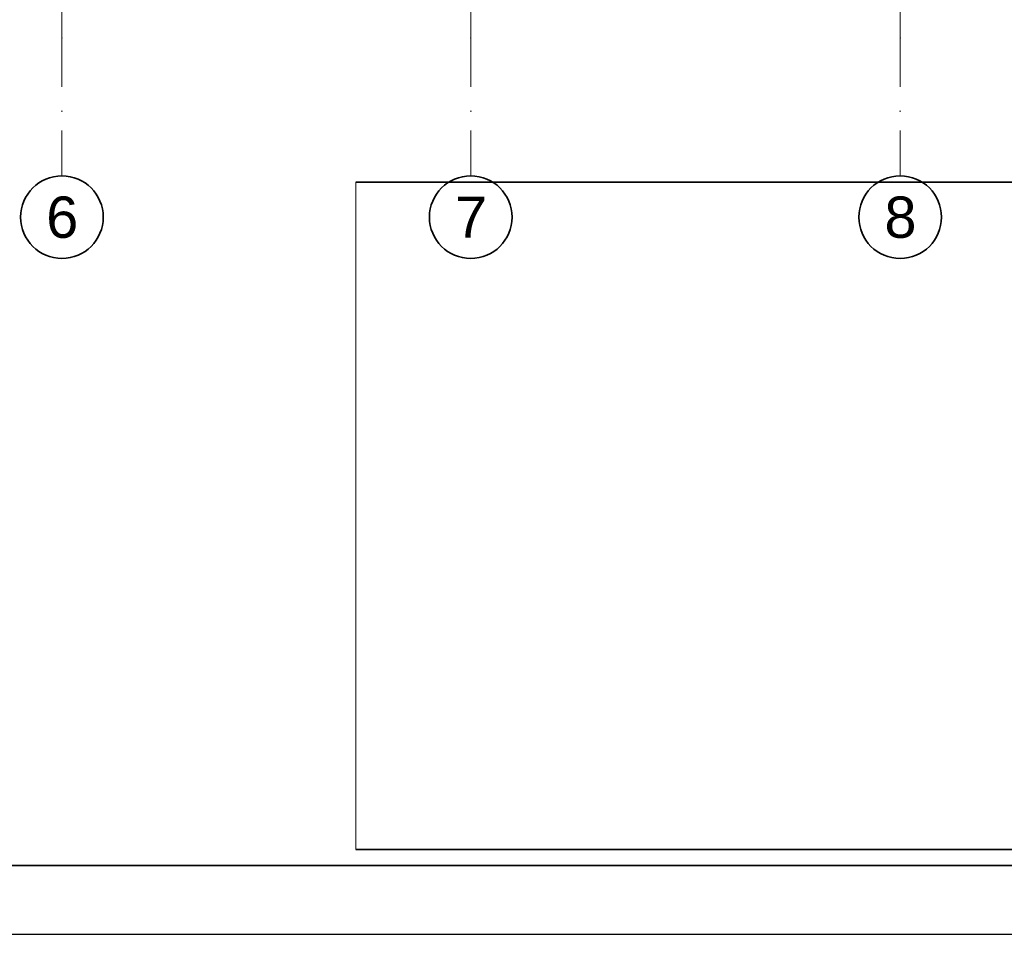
# Model space of a CAD drawing. Header units: millimetres. Extents: x -148444 to 51443, y -4810 to 453290.
# Tile 546 of 551: x 30381 to 37535, y 423590 to 430232. Entities that reach past the tile are written whole.
import ezdxf

# ---------------------------------------------------------------- set-up
doc = ezdxf.new("R2010")
doc.units = ezdxf.units.MM
doc.header["$XCLIPFRAME"] = 2
doc.linetypes.add('Kropki i Kreski', pattern=[6.702778, 3.527778, -1.763889, 0, -1.411111])
doc.layers.add('arch tabela_Nr_Pióra__100', color=7, linetype='Continuous', lineweight=20)
doc.layers.add('CP_FRREF', color=251, linetype='Continuous', lineweight=35)
doc.layers.add('CP_LINENORM', color=253, linetype='Continuous')
doc.layers.add('Konstrukcja - Siatka mod', color=8, linetype='Continuous')
doc.styles.add('STYL_AUTOMATYCZNY_1', font='arial.ttf')
picture_1 = doc.add_image_def('image4.tif', size_in_pixel=(2126, 2126))

msp = doc.modelspace()

# ---------------------------------------------------------------- linework, layer by layer
at = {"color": 7, "linetype": 'Continuous', "lineweight": 35}
for p, q in [((32822.2, 429051), (50822.2, 429051)), ((33597.7, 429051), (50554.4, 429051)), ((32822.2, 424206.2), (50822.2, 424206.2))]:
    msp.add_line(p, q, dxfattribs=at)
at = {"layer": 'CP_FRREF'}
msp.add_line((-2057.5, 424090), (50942.5, 424090), dxfattribs=at)
at = {"layer": 'CP_LINENORM', "linetype": 'Continuous'}
msp.add_line((-3557.5, 423590), (51442.5, 423590), dxfattribs=at)
at = {"layer": 'Konstrukcja - Siatka mod', "color": 8, "linetype": 'Kropki i Kreski', "lineweight": 13, "ltscale": 100}
for p, q in [((30688, 430098), (30688, 447062.8)), ((33658, 430098), (33658, 447062.8)), ((36778, 447062.8), (36778, 430098)), ((30688, 430098), (30688, 429098)), ((33658, 430098), (33658, 429098)), ((36778, 430098), (36778, 429098))]:
    msp.add_line(p, q, dxfattribs=at)
at = {"layer": 'Konstrukcja - Siatka mod', "color": 8, "linetype": 'Continuous', "lineweight": 35, "ltscale": 100}
for centre in [(30688, 428798), (33658, 428798), (36778, 428798)]:
    msp.add_circle(centre, 300, dxfattribs=at)
at = {"layer": 'Konstrukcja - Siatka mod', "color": 8, "linetype": 'Kropki i Kreski', "lineweight": 13, "ltscale": 100}
for p in [(30688, 430098), (30688, 430098), (33658, 430098), (33658, 430098), (36778, 430098), (36778, 430098)]:
    msp.add_point(p, dxfattribs=at)

# ---------------------------------------------------------------- texts
at = {"layer": 'Konstrukcja - Siatka mod', "color": 8, "linetype": 'Continuous', "lineweight": 13, "char_height": 300, "attachment_point": 1, "style": 'STYL_AUTOMATYCZNY_1'}
for s, insert in [('\\A1;{\\pql;\\pt0;\\fArial|b0|i0|c238|p0;\\W1.000000;6}', (30573.6, 428948)), ('\\A1;{\\pql;\\pt0;\\fArial|b0|i0|c238|p0;\\W1.000000;7}', (33543.6, 428948)), ('\\A1;{\\pql;\\pt0;\\fArial|b0|i0|c238|p0;\\W1.000000;8}', (36663.6, 428948))]:
    msp.add_mtext(s, dxfattribs=dict(at, insert=insert))

# ---------------------------------------------------------------- pictures from other files: only their frames are drawn
at = {"layer": 'arch tabela_Nr_Pióra__100', "linetype": 'Continuous'}
image = msp.add_image(picture_1, insert=(32822.2, 424206.2), size_in_units=(5000, 5000), dxfattribs=at)
image.set_boundary_path([(-0.5, 65.5), (2059.76, 2125.5)])

doc.saveas('drawing.dxf')
